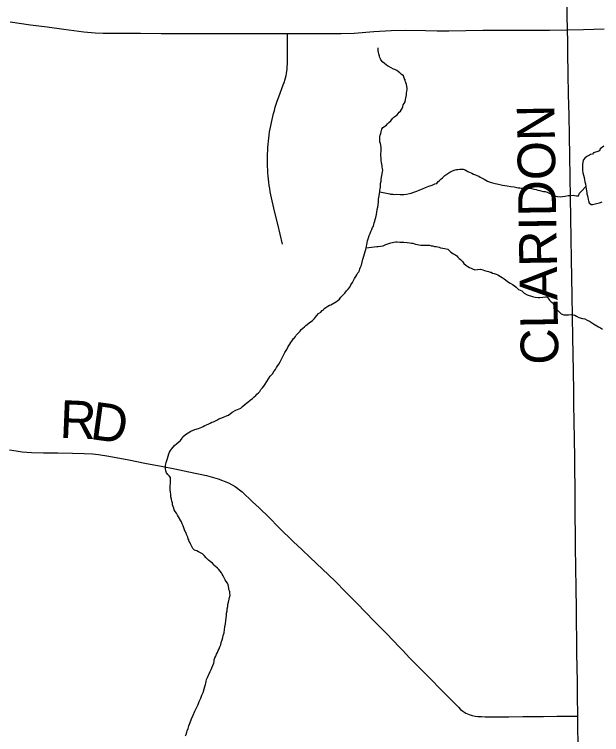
# Model space of a CAD drawing. Extents: x 103424 to 286016, y 38711 to 110967.
# Drawn here: x 157176 to 161885, y 64911 to 70687 of the extents above; entities that cross this region are included whole.
import ezdxf

# ---------------------------------------------------------------- set-up
doc = ezdxf.new("R2010")
doc.units = 0
for name, color, linetype in [('GM_X_County_Road', 7, 'Continuous'), ('GM_X_County_Road_Text', 7, 'Continuous'), ('GM_X_Minor_Lake', 7, 'Continuous'), ('GM_X_Minor_River', 7, 'Continuous'), ('GM_X_Township_Road', 7, 'Continuous'), ('GM_X_Township_Road_Text', 7, 'Continuous')]:
    doc.layers.add(name, color=color, linetype=linetype)

msp = doc.modelspace()

# ---------------------------------------------------------------- linework, layer by layer
at = {"layer": 'GM_X_County_Road'}
for points in [[(161696.3, 64851.7), (161695.5, 64955.1), (161694.7, 65058.5), (161692.6, 65223.5), (161691.3, 65335.4), (161689.9, 65447.4), (161688.2, 65565.8), (161686.6, 65684.3), (161685.4, 65802.8), (161684.3, 65921.4), (161682, 66086.5), (161679.6, 66251.5), (161677.3, 66416.5), (161675.6, 66531.2), (161674, 66645.9), (161673.1, 66811), (161672.6, 66914.5), (161672, 67017.9), (161669.7, 67143.7), (161667.3, 67269.5), (161665.4, 67434.5), (161664, 67548.1), (161662.7, 67661.7), (161660, 67826.8), (161657.8, 67963.2), (161655.6, 68099.7), (161652.6, 68264.7), (161649.7, 68429.8), (161647, 68577.1), (161644.3, 68724.5), (161641.4, 68889.5), (161638.6, 69054.5), (161635.7, 69219.6), (161632.8, 69384.6), (161629.9, 69549.6), (161627.1, 69714.6), (161624.2, 69879.7), (161621.3, 70044.7), (161618.5, 70209.7), (161615.6, 70374.8), (161613.9, 70469.6), (161612.3, 70564.3), (161610.4, 70679.4), (161608.5, 70794.4)], [(157142.3, 70626.5), (157306, 70605), (157439, 70587.6), (157572, 70570.1), (157731.9, 70548.8), (157824.3, 70540.1), (157888.9, 70537.8), (158039.7, 70537.1), (158187.9, 70535.7), (158353, 70535.2), (159366.5, 70534.2), (159501.9, 70533.6), (159637.2, 70532.9), (159796.8, 70533.9), (159900, 70538.1), (160059.4, 70549.7), (160198.3, 70558.7), (160313.7, 70559.9), (160473.6, 70558), (160566.5, 70556.4), (160659.5, 70554.8), (160796.8, 70557.4), (160934.1, 70559.9), (161082.3, 70560.3), (161467.3, 70559.7), (161612.3, 70564.3), (161740.5, 70566.9), (161905.5, 70570.7)]]:
    msp.add_lwpolyline(points, dxfattribs=at)
at = {"layer": 'GM_X_Minor_Lake'}
msp.add_lwpolyline([(161903.1, 69631.5), (161875.3, 69608.7), (161867.5, 69594.4), (161847.5, 69585.9), (161835.5, 69581.6), (161821.4, 69577.3), (161813.6, 69567), (161797.4, 69564.6), (161787.5, 69558.4), (161777.5, 69552.1), (161767.5, 69547.8), (161751.6, 69535.4), (161737.8, 69516.9), (161734.2, 69498.7), (161732.4, 69486.5), (161732.7, 69472.4), (161733, 69456.2), (161733.4, 69438.1), (161735.9, 69417.9), (161740.3, 69397.8), (161744.8, 69379.8), (161749.2, 69361.7), (161751.6, 69343.6), (161756, 69327.5), (161758.4, 69307.4), (161760.9, 69285.2), (161763.2, 69273.1), (161767.6, 69259.1), (161767.8, 69249), (161772.2, 69232.9), (161774.5, 69218.9), (161776.8, 69202.8), (161781.1, 69190.7), (161785.5, 69174.7), (161801.9, 69162.9), (161812, 69163.1), (161822.1, 69165.4), (161844.2, 69169.9), (161868.3, 69176.5), (161890.4, 69183)], dxfattribs=at)
at = {"layer": 'GM_X_Minor_River'}
for points in [[(160109.6, 69287.7), (160113.3, 69302), (160113, 69318.1), (160112.7, 69332.2), (160116.4, 69348.5), (160118, 69366.7), (160128.9, 69425.5), (160130.7, 69435.6), (160128.3, 69451.7), (160126.1, 69461.7), (160125.9, 69471.8), (160123.6, 69485.9), (160121.2, 69500), (160118.9, 69516.1), (160116.5, 69534.2), (160116, 69556.4), (160115.7, 69572.6), (160117.4, 69586.7), (160117.1, 69598.8), (160116.9, 69611), (160116.6, 69621.1), (160114.2, 69639.2), (160112, 69651.2), (160107.6, 69665.3), (160107.3, 69681.4), (160107, 69693.5), (160106.8, 69705.6), (160108.5, 69719.8), (160114.3, 69732), (160118, 69746.3), (160119.8, 69756.4), (160123.6, 69766.6), (160131.5, 69778.9), (160159.3, 69799.7), (160169.2, 69810), (160179.1, 69820.3), (160195, 69834.8), (160208.8, 69851.2), (160220.6, 69863.6), (160234.5, 69874), (160246.5, 69882.3), (160254.4, 69892.6), (160262.2, 69902.8), (160272.2, 69911.1), (160280, 69923.4), (160285.8, 69933.6), (160291.6, 69945.9), (160295.3, 69962.1), (160303.2, 69972.4), (160309, 69986.6), (160312.6, 70004.9), (160314.4, 70015), (160318.1, 70029.2), (160319.9, 70043.4), (160321.6, 70057.6), (160323.4, 70069.7), (160325.1, 70083.9), (160324.9, 70094), (160322.4, 70112.1), (160320.1, 70126.2), (160315.7, 70142.3), (160311.5, 70152.3), (160309.3, 70162.3), (160302.9, 70176.3), (160296.4, 70194.3), (160278, 70208.1), (160267.6, 70220), (160257.3, 70227.8), (160243, 70237.6), (160226.6, 70245.3), (160216.5, 70247.1), (160179.7, 70268.5), (160169.4, 70274.4), (160159.2, 70280.2), (160142.7, 70296), (160132.4, 70303.9), (160115.9, 70321.7), (160111.6, 70331.7), (160107.4, 70341.7), (160103.1, 70353.7), (160098.7, 70369.8), (160096.4, 70381.8), (160094.1, 70395.9), (160093.7, 70412), (160093.6, 70420.1)], [(160106, 69265.4), (160213.6, 69243.6), (160191.3, 69245.1), (160213.6, 69243.6), (160243.9, 69244.2), (160270.2, 69242.8), (160298.5, 69243.4), (160320.7, 69245.9), (160344.8, 69250.4), (160358.9, 69254.8), (160379, 69261.3), (160403, 69269.9), (160427.1, 69280.5), (160449.1, 69289.1), (160473.1, 69299.7), (160499.2, 69310.3), (160527.3, 69319), (160549.4, 69327.6), (160563.4, 69331.9), (160573.3, 69344.2), (160585.2, 69354.6), (160597, 69367), (160608.9, 69377.3), (160618.9, 69385.6), (160628.8, 69393.9), (160644.7, 69406.4), (160668.6, 69421), (160690.6, 69433.6), (160710.7, 69440.1), (160722.7, 69444.4), (160732.8, 69444.6), (160749, 69445), (160763.1, 69445.3), (160775.2, 69445.5), (160791.5, 69439.8), (160812, 69426.2), (160830.3, 69420.5), (160844.7, 69412.7), (160858.9, 69407), (160873.2, 69401.2), (160885.4, 69395.4), (160899.7, 69389.7), (160912, 69381.9), (160928.3, 69374.2), (160942.7, 69366.4), (160957, 69358.6), (160971.3, 69350.9), (160991.7, 69341.2), (161010, 69335.6), (161032.4, 69330), (161058.8, 69324.5), (161091.3, 69317.1), (161127.7, 69311.9), (161158.2, 69306.5), (161184.5, 69303), (161204.8, 69299.4), (161217, 69297.6), (161229.1, 69295.9), (161241.3, 69294.1), (161255.5, 69292.4), (161269.6, 69294.7), (161287.8, 69295.1), (161304, 69293.5), (161322.2, 69291.8), (161342.5, 69286.2), (161360.8, 69282.6), (161375, 69278.9), (161389.3, 69275.1), (161399.4, 69273.3), (161419.7, 69267.7), (161433.9, 69266), (161450.2, 69262.3), (161497.2, 69237.1), (161509.4, 69231.3), (161519.6, 69229.5), (161531.8, 69225.7), (161556.1, 69224.2), (161572.2, 69226.6), (161594.4, 69229.1), (161616.5, 69233.6), (161638.7, 69236.1), (161656.9, 69236.5), (161669, 69234.7), (161685.2, 69233.1), (161699.4, 69231.4), (161709.1, 69253.8), (161724.9, 69270.3), (161758.4, 69307.4)], [(159228, 67784.6), (159245.8, 67805.1), (159257.5, 67823.6), (159269.3, 67837.9), (159277.1, 67854.3), (159284.9, 67864.5), (159296.7, 67883), (159306.4, 67901.4), (159318.1, 67921.8), (159331.6, 67948.3), (159345.2, 67974.9), (159360.9, 67999.4), (159372.5, 68023.9), (159384.2, 68042.4), (159394, 68056.7), (159405.8, 68075.1), (159413.6, 68087.4), (159423.5, 68093.7), (159429.4, 68103.9), (159437.3, 68114.2), (159447.1, 68126.5), (159457, 68136.8), (159466.9, 68147.1), (159476.7, 68159.5), (159490.6, 68171.9), (159502.6, 68180.2), (159512.4, 68192.5), (159524.3, 68200.9), (159542.2, 68215.4), (159556.2, 68223.8), (159566.1, 68232.1), (159581.9, 68248.6), (159589.8, 68258.8), (159601.7, 68271.2), (159615.5, 68287.6), (159633.4, 68300.2), (159645.3, 68312.5), (159655.2, 68318.8), (159661.1, 68329), (159675.1, 68337.4), (159689, 68347.8), (159703, 68354.2), (159713, 68358.4), (159747, 68377.3), (159759, 68383.6), (159772.9, 68394), (159782.8, 68404.3), (159794.6, 68418.7), (159810.4, 68435.2), (159826.2, 68451.7), (159840, 68470.2), (159853.8, 68484.6), (159865.6, 68499), (159873.3, 68519.4), (159887.1, 68535.8), (159894.8, 68552.2), (159904.6, 68568.5), (159914.3, 68584.9), (159922.1, 68599.2), (159929.9, 68613.5), (159937.8, 68623.8), (159943.6, 68634), (159947.4, 68646.2), (159953.2, 68660.4), (159958.9, 68676.7), (159964.4, 68701.1), (159972, 68723.4), (159977.6, 68747.8), (159985.2, 68768.1), (159988.9, 68786.4), (159994.6, 68800.7), (159998.4, 68814.9), (160000.1, 68827), (160003.9, 68841.2), (160005.6, 68855.4), (160009.3, 68871.6), (160014.8, 68896), (160022.5, 68914.3), (160028.3, 68930.6), (160036, 68946.9), (160041.8, 68961.2), (160049.5, 68977.5), (160055.3, 68989.7), (160059.1, 69002), (160062.8, 69016.2), (160066.6, 69028.4), (160070.3, 69042.6), (160074, 69058.8), (160079.6, 69083.2), (160083.2, 69101.4), (160086.8, 69121.7), (160090.5, 69139.9), (160095.6, 69182.4), (160095.4, 69192.5), (160097.2, 69206.7), (160098.9, 69218.9), (160102.7, 69233.1), (160104.3, 69251.3), (160106, 69265.4), (160107.8, 69277.6), (160109.6, 69287.7)], [(159998.4, 68814.9), (160083.1, 68824.8), (160093.2, 68825), (160111.3, 68827.4), (160133.5, 68829.9), (160155.5, 68840.5), (160195.6, 68855.5), (160233.8, 68862.4), (160246, 68862.6), (160268.2, 68861.1), (160300.6, 68859.8), (160326.9, 68858.3), (160347.2, 68854.7), (160361.4, 68853), (160371.5, 68851.2), (160383.7, 68847.5), (160393.9, 68845.7), (160410.1, 68842), (160420.3, 68840.2), (160434.5, 68836.4), (160452.7, 68836.8), (160468.8, 68837.2), (160485, 68837.5), (160505.2, 68836), (160517.5, 68832.2), (160531.6, 68830.5), (160545.9, 68826.7), (160560, 68825), (160572.2, 68823.3), (160582.4, 68819.5), (160594.6, 68815.7), (160612.9, 68812.1), (160629.1, 68810.4), (160639.3, 68806.6), (160651.4, 68804.8), (160676.2, 68779.1), (160696.7, 68767.4), (160708.9, 68761.6), (160723.3, 68749.8), (160733.7, 68740), (160744, 68730.1), (160754.3, 68720.2), (160768.8, 68704.4), (160781.2, 68690.5), (160795.7, 68674.7), (160812.1, 68664.9), (160826.4, 68657.2), (160838.6, 68651.4), (160850.9, 68645.6), (160869.2, 68639.9), (160889.4, 68640.4), (160913.6, 68642.9), (160933.9, 68637.3), (160946.1, 68633.5), (160964.4, 68627.9), (160978.7, 68624.1), (160990.9, 68620.4), (161001, 68618.6), (161011.2, 68612.7), (161023.5, 68608.9), (161039.7, 68603.2), (161054, 68599.5), (161074.5, 68583.8), (161088.8, 68578.1), (161103.2, 68566.3), (161113.5, 68558.4), (161131.9, 68544.7), (161152.4, 68531), (161170.8, 68521.3), (161183.1, 68513.5), (161199.6, 68499.7), (161220.2, 68482), (161246.7, 68470.4), (161265.3, 68450.6), (161287.8, 68437), (161304.1, 68433.3), (161316.3, 68429.5), (161332.6, 68423.8), (161352.9, 68418.2), (161377.2, 68416.7), (161389.3, 68417), (161415.5, 68419.6), (161435.7, 68422), (161447.8, 68422.3), (161466.6, 68394.4), (161481, 68380.6), (161493.3, 68372.8), (161506, 68348.9), (161518.5, 68328.9), (161530.9, 68315.1), (161543.3, 68303.2), (161561.9, 68285.5), (161582.3, 68277.8), (161620.7, 68278.7), (161642.9, 68279.1), (161657.1, 68277.4), (161671.3, 68273.7), (161683.6, 68265.9), (161704, 68256.2), (161732.5, 68248.8), (161750.7, 68245.1)], [(161750.7, 68245.1), (161769.1, 68235.4), (161787.5, 68225.7), (161803.9, 68216), (161820.3, 68204.2), (161834.6, 68196.5), (161846.9, 68190.7), (161861.2, 68180.9), (161877.6, 68173.2), (161893.9, 68163.4)], [(158593.9, 66430.1), (158589.7, 66440.1), (158585.4, 66450.1), (158579.1, 66460.1), (158574.8, 66472.1), (158570.6, 66482.1), (158566.3, 66494.1), (158562, 66506.1), (158557.7, 66516.1), (158553.4, 66528.2), (158547.1, 66540.1), (158540.7, 66554.1), (158536.4, 66568.2), (158530, 66584.2), (158521.5, 66602.2), (158515.2, 66616.2), (158510.9, 66626.2), (158492, 66658.1), (158483.7, 66672), (158475.3, 66686), (158466.9, 66699.9), (158458.5, 66713.9), (158454.2, 66725.9), (158449.9, 66739.9), (158445.5, 66754), (158443.2, 66770.1), (158438.8, 66784.1), (158436.5, 66800.2), (158432, 66818.3), (158429.6, 66838.4), (158427.2, 66856.6), (158426.8, 66874.7), (158426.4, 66890.9), (158426.1, 66909), (158427.7, 66925.2), (158427.4, 66941.4), (158429.2, 66953.5), (158428.9, 66963.6), (158428.7, 66973.7), (158416.3, 66987.6), (158406, 66997.4), (158395.6, 67011.3), (158391.2, 67027.4), (158388.9, 67041.5), (158388.6, 67055.6), (158388.3, 67067.7), (158390, 67081.9), (158393.8, 67094.1), (158397.6, 67108.3), (158403.2, 67126.6), (158408.9, 67144.9), (158414.6, 67163.2), (158420.3, 67177.4), (158428.2, 67189.7), (158436, 67200), (158459.7, 67228.8), (158479.5, 67245.4), (158495.4, 67259.8), (158507.3, 67270.2), (158521.1, 67288.7), (158526.9, 67298.9), (158548.7, 67317.5), (158570.7, 67332.1), (158592.6, 67344.7), (158624.7, 67357.5), (158652.8, 67366.2), (158666.8, 67372.6), (158678.8, 67376.9), (158688.9, 67381.1), (158702.8, 67389.5), (158716.8, 67395.9), (158734.9, 67404.4), (158746.9, 67408.6), (158760.9, 67417), (158772.9, 67419.3), (158788.9, 67427.7), (158800.9, 67434.1), (158814.9, 67442.4), (158833, 67448.9), (158853, 67457.4), (158877, 67468), (158893.1, 67472.4), (158922.9, 67497.3), (158952.8, 67514.1), (158978.9, 67524.7), (158992.9, 67529.1), (159004.8, 67543.5), (159026.6, 67560.1), (159048.5, 67576.7), (159068.4, 67593.3), (159086.3, 67607.8), (159100.1, 67620.2), (159112, 67630.6), (159121.9, 67640.9), (159133.8, 67653.3), (159143.7, 67663.6), (159153.4, 67680), (159167.3, 67692.4), (159177.2, 67704.7), (159186.9, 67721.1), (159228, 67784.6)], [(158547.6, 64900.6), (158553.4, 64912.9), (158559.2, 64929.1), (158562.9, 64941.3), (158568.6, 64959.6), (158576.2, 64982), (158585.8, 65008.5), (158597.3, 65037), (158610.8, 65067.6), (158624.3, 65098.1), (158635.8, 65126.7), (158649.4, 65153.2), (158659, 65177.6), (158670.6, 65202.1), (158680.2, 65226.5), (158689.8, 65249), (158697.3, 65277.4), (158702.9, 65297.7), (158708.6, 65312), (158710.4, 65324.1), (158714.2, 65336.3), (158717.9, 65352.6), (158721.7, 65362.7), (158727.5, 65375), (158733.3, 65387.2), (158739.1, 65399.4), (158746.8, 65417.8), (158754.6, 65432.1), (158760.4, 65446.3), (158775.8, 65483), (158779.4, 65499.3), (158779.2, 65509.4), (158782.9, 65525.6), (158790.7, 65539.9), (158798.4, 65556.2), (158804.2, 65570.5), (158810, 65584.7), (158817.7, 65599), (158823.5, 65615.3), (158831.2, 65631.6), (158834.9, 65649.9), (158842.5, 65670.2), (158848.1, 65690.6), (158851.8, 65706.8), (158857.5, 65727.1), (158860.9, 65753.4), (158864.5, 65775.7), (158868.1, 65798), (158871.6, 65824.3), (158875.1, 65846.6), (158876.8, 65864.8), (158878.4, 65885), (158882, 65903.3), (158883.7, 65919.5), (158887.3, 65937.7), (158889, 65953.9), (158892.7, 65972.2), (158898.2, 65996.5), (158902, 66010.7), (158905.6, 66029), (158905.3, 66045.1), (158903, 66055.2), (158900.8, 66065.2), (158896.5, 66075.2), (158896.3, 66085.3), (158894, 66099.4), (158891.7, 66111.5), (158885.4, 66125.5), (158875, 66139.4), (158866.6, 66153.3), (158860.3, 66163.3), (158849.8, 66183.3), (158843.4, 66197.3), (158837.1, 66207.2), (158826.7, 66221.1), (158816.3, 66235), (158804, 66246.9), (158787.5, 66260.6), (158777.2, 66270.5), (158764.7, 66286.4), (158746.2, 66300.1), (158733.9, 66310), (158723.6, 66319.8), (158715.3, 66329.8), (158698.7, 66347.6), (158684.3, 66361.4), (158670, 66369.2), (158653.6, 66376.9), (158639.3, 66384.6), (158621, 66390.3), (158606.6, 66404.1), (158598.2, 66420.1), (158593.9, 66430.1)]]:
    msp.add_lwpolyline(points, dxfattribs=at)
at = {"layer": 'GM_X_Township_Road'}
for points in [[(159326.6, 68845.6), (159287.9, 69006.1), (159265.7, 69098.5), (159243.5, 69190.9), (159238, 69215.6), (159232.9, 69240.4), (159228.2, 69265.3), (159223.9, 69290.3), (159220.2, 69315.4), (159216.9, 69340.5), (159213.9, 69365.7), (159211.6, 69390.9), (159209.4, 69416.2), (159207.9, 69441.5), (159206.6, 69466.8), (159206.2, 69492.1), (159206.7, 69568.2), (159207.7, 69593.5), (159209.2, 69618.7), (159211.3, 69644.1), (159213.6, 69669.3), (159216.3, 69694.4), (159219.6, 69719.6), (159223.4, 69744.7), (159227.5, 69769.6), (159232, 69794.6), (159237, 69819.4), (159242.6, 69844.2), (159248.4, 69868.8), (159254.7, 69893.3), (159261.5, 69917.8), (159268.6, 69942.1), (159276.1, 69966.3), (159284.2, 69990.3), (159297, 70026.1), (159332.8, 70121.9), (159339.9, 70142.3), (159348, 70168.9), (159354.5, 70196), (159358.1, 70214.2), (159360.9, 70232.5), (159363.1, 70250.9), (159364.9, 70269.4), (159365.9, 70288), (159366.2, 70411.1), (159366.5, 70534.2)], [(157137.2, 67194.6), (157189.2, 67187.2), (157239.1, 67179.2), (157275.7, 67175), (157313.4, 67173.9), (157409.4, 67171.8), (157525.9, 67170.5), (157642.3, 67169.1), (157735.1, 67165.4), (157801.5, 67162.8), (157850.3, 67156.9), (157934.1, 67143.7), (158094.8, 67113.5), (158223.7, 67089.1), (158352.6, 67064.6), (158463.8, 67042.1), (158575, 67019.5), (158716.6, 66990.3), (158811.6, 66962.8), (158892.2, 66929.9), (158947.4, 66899.6), (159002.5, 66858.3), (159086.9, 66778.7), (159140.5, 66729.4), (159218.5, 66650.8), (159296.5, 66572.3), (159415.8, 66458.2), (159482.6, 66394.3), (159549.5, 66330.4), (159647.4, 66236.8), (159745.3, 66143.1), (159833.9, 66053.7), (159922.5, 65964.3), (159992.5, 65892.7), (160062.5, 65821.1), (160159.5, 65721.4), (160265, 65611.1), (160290.8, 65584.1), (160346.1, 65526.3), (160405.2, 65464.5), (160479.2, 65394), (160527, 65345.1), (160583.8, 65286.9), (160643.9, 65225.4), (160694.9, 65173.2), (160737.2, 65129.9), (160754.9, 65112.9), (160772.5, 65099.2), (160796.1, 65083.5), (160811.1, 65076.3), (160823.5, 65071.1), (160847, 65063.9), (160870.6, 65059.3), (160892.8, 65056.7), (160922.2, 65054.7), (160951, 65053.4), (161051.6, 65052.1), (161142.4, 65053.4), (161254.2, 65054.9), (161334, 65056), (161420.9, 65057.2), (161527.4, 65058.2), (161575.1, 65058.7), (161694.7, 65058.5)]]:
    msp.add_lwpolyline(points, dxfattribs=at)

# ---------------------------------------------------------------- texts
at = {"layer": 'GM_X_County_Road_Text'}
msp.add_text('CLARIDON', height=301.87, rotation=90.92757, dxfattribs=at).set_placement((161540.4, 67879.9))
at = {"layer": 'GM_X_Township_Road_Text'}
for s, rotation, p in [('R', 357.60285, (157535.8, 67292.5)), ('D', 352.21351, (157776.1, 67282.8))]:
    msp.add_text(s, height=301.9, rotation=rotation, dxfattribs=at).set_placement(p)

doc.saveas('drawing.dxf')
